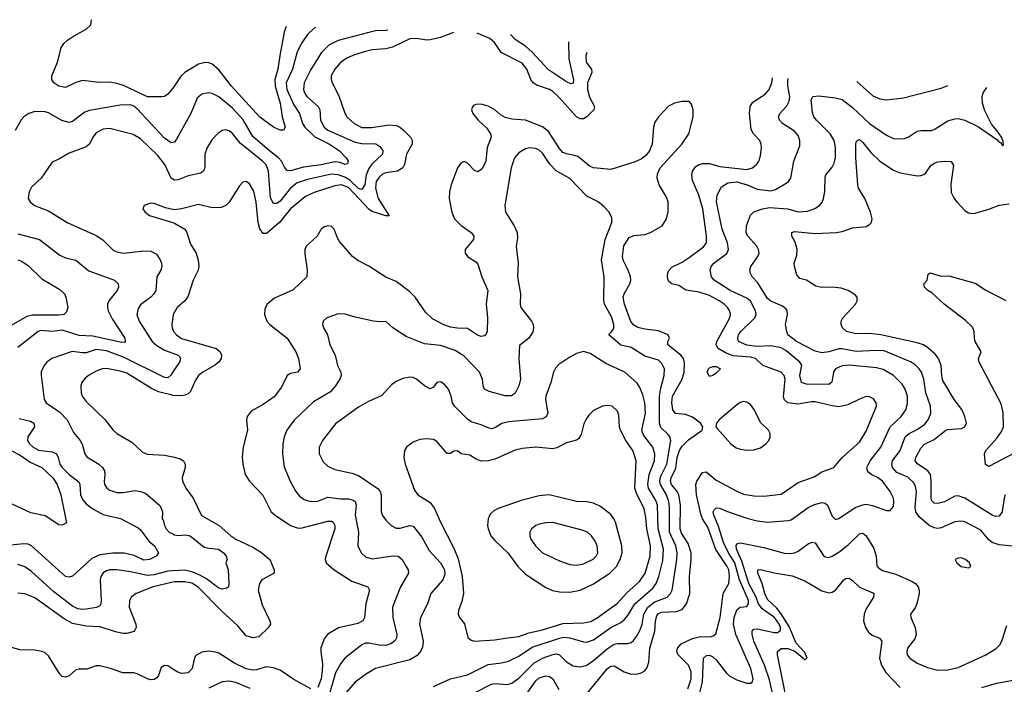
# Model space of a CAD drawing. Header units: inches. Extents: x 1308407 to 1441228, y 959628 to 1036311.
# Tile 726 of 729: x 1429100 to 1434881, y 1025577 to 1029480. Entities that reach past the tile are written whole.
import ezdxf

# ---------------------------------------------------------------- set-up
doc = ezdxf.new("R2010")
doc.units = ezdxf.units.IN
doc.header["$MEASUREMENT"] = 0
doc.layers.add('B4022', color=7, linetype='Continuous')
doc.layers.add('B4032', color=7, linetype='Continuous')

msp = doc.modelspace()

# ---------------------------------------------------------------- linework, layer by layer
at = {"layer": 'B4022', "color": 5}
for points, elevation in [([(1430000, 1029078.7), (1429970, 1029042), (1429950, 1029029.6), (1429933.5, 1029026.5), (1429850, 1029028.2), (1429710, 1029093.6), (1429670, 1029106.5), (1429630, 1029112.7), (1429567.7, 1029112.3), (1429470, 1029123.4), (1429430, 1029112.1), (1429370, 1029081.4), (1429330, 1029089.8), (1429301.1, 1029110), (1429288.6, 1029130), (1429288.7, 1029150), (1429322.6, 1029230), (1429344.6, 1029315.4), (1429360.4, 1029339.6), (1429380.6, 1029359.4), (1429415.8, 1029384.2), (1429490, 1029423.8), (1429517.6, 1029450), (1429522.5, 1029480.3)], 2720), ([(1430000, 1028759.7), (1429990, 1028758), (1429950, 1028783.7), (1429790, 1028957.6), (1429770, 1028972.9), (1429750, 1028980.5), (1429690, 1028978.9), (1429510, 1028946.4), (1429483.4, 1028936.6), (1429410, 1028882.2), (1429390, 1028877.5), (1429348.2, 1028888.2), (1429270, 1028933.3), (1429250, 1028939.2), (1429190, 1028942), (1429154.9, 1028930), (1429124.4, 1028910), (1429108.1, 1028891.9), (1429074.3, 1028830)], 2740), ([(1430000, 1028543.9), (1429989.9, 1028549.9), (1429951.7, 1028630), (1429910, 1028685), (1429810, 1028780.3), (1429765.7, 1028805.7), (1429630, 1028840.6), (1429590, 1028836.5), (1429550, 1028816.4), (1429529.4, 1028790.6), (1429510.2, 1028749.8), (1429490, 1028732.8), (1429390, 1028696.4), (1429330, 1028660.5), (1429290, 1028643.7), (1429226.4, 1028550), (1429170, 1028497), (1429155.8, 1028470), (1429150.4, 1028430), (1429162, 1028410), (1429187.7, 1028390), (1429270, 1028358.3), (1429379.3, 1028290), (1429550, 1028213.6), (1429587.9, 1028187.9), (1429650, 1028127.8), (1429670, 1028118), (1429710, 1028109.3), (1429830, 1028122.7), (1429870, 1028120.6), (1429903.6, 1028103.6), (1429925.5, 1028070), (1429933.4, 1028050), (1429934.4, 1028030), (1429929.2, 1028010), (1429905, 1027970), (1429899.1, 1027890), (1429887.9, 1027870), (1429869.5, 1027850.5), (1429810, 1027805.1), (1429795.8, 1027784.2), (1429788.4, 1027750), (1429801, 1027710), (1429878.9, 1027590), (1429906.1, 1027566.1), (1429950, 1027539.6), (1430000, 1027521.8)], 2760), ([(1430000, 1028366.5), (1429955.8, 1028375.8), (1429890, 1028400.9), (1429870, 1028402.7), (1429831.3, 1028390), (1429824, 1028370), (1429837.3, 1028350), (1429862.8, 1028330), (1430000, 1028289)], 2780), ([(1429090, 1028221.9), (1429215.8, 1028190), (1429336.5, 1028096.5), (1429370, 1028082.6), (1429430, 1028068.2), (1429505.6, 1028005.6), (1429656.3, 1027950), (1429678.4, 1027930), (1429681.1, 1027910), (1429672.8, 1027890), (1429624.5, 1027830), (1429616, 1027810), (1429615.5, 1027790), (1429620.5, 1027770), (1429643.2, 1027723.2), (1429716.9, 1027610), (1429720.4, 1027590), (1429715.2, 1027584.8), (1429690, 1027585.6), (1429530, 1027621), (1429450, 1027626), (1429350, 1027656.7), (1429290, 1027649.9), (1429224.9, 1027655.1), (1429209.1, 1027650), (1429090, 1027554.6)], 2740), ([(1429090, 1028070.2), (1429110, 1028062.7), (1429150, 1028036.1), (1429230, 1027958.6), (1429336, 1027896), (1429363.1, 1027870), (1429372, 1027850), (1429382.6, 1027790), (1429375.2, 1027764.8), (1429359.1, 1027750), (1429330, 1027745.5), (1429175.2, 1027744.8), (1429142.1, 1027737.8), (1428900.6, 1027599.4)], 2720), ([(1430000, 1027734.1), (1429994.4, 1027690), (1429995.8, 1027670), (1430000, 1027659.7)], 2780), ([(1430000, 1027411.8), (1429987.3, 1027392.7), (1429970, 1027376.5), (1429950, 1027379.9), (1429710, 1027498.9), (1429610, 1027535.7), (1429550, 1027544), (1429490, 1027524.7), (1429470, 1027523), (1429407.5, 1027532.5), (1429289.4, 1027490.6), (1429260.3, 1027470), (1429243.1, 1027450), (1429227.2, 1027412.8), (1429225.5, 1027390), (1429244.7, 1027250), (1429255.6, 1027230), (1429335.7, 1027175.7), (1429378.8, 1027130), (1429415.4, 1027055.4), (1429455.2, 1027010), (1429466.7, 1026986.7), (1429483.6, 1026930), (1429494.1, 1026914.1), (1429565.3, 1026870), (1429586.3, 1026850), (1429597.3, 1026830), (1429600.2, 1026810), (1429595.3, 1026770), (1429598.3, 1026750), (1429612, 1026730), (1429630, 1026717.3), (1429670, 1026704.7), (1429710, 1026703.5), (1429776.2, 1026716.2), (1429810.4, 1026710.4), (1429839.5, 1026699.5), (1429926, 1026626), (1429938, 1026590), (1429936, 1026550), (1429943, 1026543), (1429950.3, 1026510), (1429960.5, 1026490), (1429978.5, 1026470), (1430000, 1026460.4)], 2760), ([(1430000, 1027274.3), (1429994.6, 1027274.6), (1429914.5, 1027294.5), (1429874.7, 1027314.7), (1429730, 1027404.4), (1429690, 1027417.1), (1429610, 1027431.2), (1429584, 1027430), (1429550, 1027417.1), (1429503.7, 1027390), (1429485.6, 1027374.4), (1429466, 1027350), (1429458.9, 1027330), (1429461.5, 1027290), (1429467.8, 1027270), (1429490, 1027238), (1429601.7, 1027130), (1429649.4, 1027069.4), (1429671, 1027051), (1429759.1, 1026999.1), (1429820.7, 1026940.7), (1429849.3, 1026929.3), (1429950, 1026923.5), (1430000, 1026913.8)], 2780), ([(1429097.4, 1027137.4), (1429163.3, 1027123.3), (1429183.9, 1027110), (1429186.3, 1027090), (1429147.5, 1027030), (1429145.9, 1027010), (1429157.1, 1026990), (1429180.2, 1026970), (1429210, 1026952.9), (1429290, 1026942.2), (1429316.2, 1026930), (1429326.7, 1026910), (1429335.8, 1026870), (1429349, 1026850), (1429390, 1026810.1), (1429446.9, 1026766.9), (1429453, 1026750), (1429457.9, 1026690), (1429470, 1026663), (1429490, 1026638.1), (1429530, 1026608.3), (1429590, 1026575.5), (1429691.6, 1026551.6), (1429795.9, 1026495.9), (1429810, 1026483.7), (1429858.3, 1026418.3), (1429892.2, 1026390), (1429914.4, 1026350), (1429902, 1026330), (1429862.8, 1026310), (1429830, 1026305.5), (1429773.2, 1026333.2), (1429713.2, 1026346.8), (1429646.8, 1026346.8), (1429570, 1026337.3), (1429523.9, 1026316.1), (1429410, 1026211.5), (1429390, 1026206.6), (1429370, 1026211.1), (1429170, 1026390.8), (1429150, 1026399.4), (1429123.2, 1026403.2), (1429030, 1026392.7)], 2740), ([(1429050.1, 1026950), (1429103.3, 1026923.3), (1429162.7, 1026882.7), (1429231, 1026851), (1429294, 1026790), (1429319.5, 1026750), (1429342.5, 1026690), (1429374.6, 1026525.4), (1429350, 1026511.8), (1429330, 1026514), (1429250, 1026565.8), (1429164.9, 1026584.9), (1429030, 1026646.6)], 2720), ([(1430000, 1026244), (1429970, 1026242.4), (1429890, 1026220.6), (1429850, 1026216.3), (1429750, 1026236.9), (1429670, 1026248.7), (1429630, 1026249.3), (1429610, 1026244.1), (1429590, 1026232.1), (1429576.3, 1026210), (1429572.8, 1026190), (1429578.2, 1026070), (1429576.5, 1026050), (1429570, 1026038), (1429551.8, 1026028.2), (1429490, 1026018.3), (1429470, 1026016.2), (1429440.9, 1026020.9), (1429410, 1026036.6), (1429300.8, 1026120.8), (1429170, 1026239.9), (1429130, 1026267.3), (1429090, 1026280.2)], 2760), ([(1430000, 1026176.3), (1429883.1, 1026150), (1429784.4, 1026110), (1429754.9, 1026090), (1429744.2, 1026070), (1429743.2, 1026030), (1429781.8, 1025930), (1429784, 1025910), (1429771.7, 1025888.3), (1429730, 1025875.7), (1429710, 1025874.9), (1429670, 1025882.9), (1429570, 1025915.7), (1429490, 1025918.8), (1429410, 1025934.1), (1429361.7, 1025961.7), (1429190, 1026085.2), (1429130, 1026108), (1429090, 1026111.9)], 2780), ([(1430000, 1025666.7), (1429970, 1025685), (1429950, 1025687.3), (1429930, 1025675.5), (1429915.6, 1025630), (1429904.8, 1025615.2), (1429890, 1025605.7), (1429870, 1025604.2), (1429850, 1025609.9), (1429790, 1025639.5), (1429770, 1025644.5), (1429704.9, 1025644.8), (1429634, 1025670), (1429570, 1025685.7), (1429550, 1025686.2), (1429494.7, 1025665.3), (1429450, 1025665.7), (1429430, 1025661.5), (1429390, 1025627.7), (1429370, 1025619.8), (1429350, 1025623.5), (1429336.4, 1025636.4), (1429270, 1025744.5), (1429250, 1025761.5), (1429231.5, 1025770), (1429190, 1025778.1), (1429100.5, 1025780.5), (1428950, 1025822.3)], 2820)]:
    msp.add_lwpolyline(points, dxfattribs=dict(at, elevation=elevation))
at = {"layer": 'B4032', "color": 5}
for points, elevation in [([(1430664.6, 1029440.3), (1430653.1, 1029406.9), (1430626.8, 1029270), (1430616.3, 1029190), (1430598.7, 1029130), (1430600.5, 1029090), (1430630.5, 1028990), (1430641.5, 1028910), (1430658.3, 1028850), (1430650, 1028832.3), (1430630, 1028831.5), (1430590, 1028849.7), (1430510, 1028907.1), (1430344.1, 1029090), (1430270, 1029185.8), (1430230, 1029218.7), (1430210, 1029227.7), (1430189.8, 1029229.8), (1430150, 1029218.5), (1430070.2, 1029170), (1430048.8, 1029150), (1430010, 1029090.9), (1430000, 1029078.7)], 2720), ([(1430837, 1029434.3), (1430830, 1029429.8), (1430790, 1029393.8), (1430755.9, 1029344), (1430730, 1029291.2), (1430701.7, 1029190), (1430665.3, 1029110), (1430668.3, 1029070), (1430710, 1028979.8), (1430742.7, 1028930), (1430760.8, 1028870), (1430773.9, 1028850), (1430833.3, 1028793.3), (1430919, 1028750), (1430977.2, 1028710), (1431016.2, 1028670), (1431028.8, 1028650), (1431025.8, 1028634.2), (1431010.1, 1028629.9), (1430982, 1028642), (1430950, 1028645.7), (1430870, 1028628), (1430766.4, 1028613.6), (1430690, 1028593.6), (1430670, 1028594.2), (1430654.4, 1028614.4), (1430637.9, 1028650), (1430619.9, 1028670), (1430567.2, 1028710), (1430470, 1028795.3), (1430412.4, 1028892.4), (1430350, 1028961.2), (1430270, 1029027.3), (1430230, 1029046.6), (1430210, 1029050.7), (1430170, 1029043.5), (1430141.5, 1029018.5), (1430105.8, 1028930), (1430021.8, 1028778.2), (1430010, 1028761.3), (1430000, 1028759.7)], 2740), ([(1431261.5, 1029419.4), (1431250, 1029416.6), (1431190, 1029414.4), (1431150, 1029406), (1430970, 1029357.8), (1430914.4, 1029330), (1430872, 1029288), (1430810, 1029187.7), (1430770.8, 1029110), (1430766, 1029070), (1430772.6, 1029050), (1430786, 1029030), (1430853.4, 1028970), (1430863.2, 1028950), (1430865.6, 1028890), (1430888.3, 1028850), (1430910, 1028831.9), (1431070, 1028761.2), (1431110, 1028753.3), (1431190.7, 1028750.7), (1431215, 1028735), (1431231.5, 1028711.5), (1431230.2, 1028690), (1431167.3, 1028632.7), (1431150, 1028607.3), (1431135.2, 1028570), (1431127.1, 1028510), (1431110, 1028483.3), (1431090, 1028488.1), (1431038.4, 1028538.4), (1431010, 1028555.1), (1430970, 1028569.6), (1430930, 1028572.7), (1430790, 1028541.8), (1430730, 1028521.3), (1430689.8, 1028490.2), (1430630, 1028414.7), (1430610, 1028401.4), (1430590, 1028400.9), (1430573.3, 1028433.3), (1430561, 1028590), (1430547.3, 1028627.3), (1430526.4, 1028650), (1430395.3, 1028755.3), (1430350, 1028812.2), (1430330, 1028828.5), (1430310, 1028833.5), (1430290, 1028829.7), (1430265.5, 1028814.5), (1430230, 1028776.3), (1430200.3, 1028730), (1430188.1, 1028690), (1430188.2, 1028611.8), (1430180.3, 1028590), (1430161.6, 1028578.4), (1430090, 1028564.1), (1430030, 1028540.6), (1430010, 1028538), (1430000, 1028543.9)], 2760), ([(1431647.7, 1029405.8), (1431570, 1029375.2), (1431510, 1029361.4), (1431490, 1029360.2), (1431430, 1029370.5), (1431390, 1029367.6), (1431290, 1029318.4), (1431250, 1029309.1), (1431170, 1029302.5), (1431130, 1029294), (1431065.9, 1029274.1), (1431024.5, 1029255.5), (1430986, 1029230), (1430950.2, 1029190), (1430929.3, 1029150), (1430928.4, 1029130), (1430934, 1029110), (1430973.3, 1029033.4), (1431010, 1028930.4), (1431021.2, 1028910), (1431064, 1028870), (1431110, 1028846.9), (1431166.7, 1028846.7), (1431270, 1028863), (1431310, 1028859.6), (1431330, 1028850.7), (1431356.1, 1028830), (1431395.5, 1028790), (1431405, 1028770), (1431403.9, 1028750), (1431370.9, 1028690), (1431359.5, 1028630), (1431349.3, 1028610), (1431317.6, 1028590), (1431250, 1028581.8), (1431230, 1028573.6), (1431210, 1028556.2), (1431193.5, 1028530), (1431190.1, 1028490), (1431204.5, 1028430), (1431270, 1028328.7), (1431250, 1028327.6), (1431170, 1028354.3), (1431150, 1028368), (1431030, 1028495), (1430990, 1028510.2), (1430950, 1028504), (1430830, 1028465.7), (1430778.6, 1028441.4), (1430690.8, 1028369.2), (1430626.1, 1028290), (1430550, 1028224.6), (1430530, 1028223.8), (1430510, 1028252.8), (1430501.1, 1028290), (1430487.8, 1028407.8), (1430474, 1028474), (1430450, 1028516.2), (1430430, 1028529.5), (1430410, 1028526.6), (1430390, 1028503.7), (1430330, 1028408.2), (1430310, 1028389.7), (1430282.8, 1028377.2), (1430230, 1028375.3), (1430150, 1028395.4), (1430050, 1028369.7), (1430010, 1028364.4), (1430000, 1028366.5)], 2780), ([(1432430.1, 1029287.6), (1432423.7, 1029270), (1432427, 1029230), (1432456.6, 1029190), (1432459.8, 1029170), (1432434.2, 1029110), (1432434.4, 1029070), (1432445.1, 1029025.1), (1432476, 1028970), (1432471.5, 1028950), (1432430.1, 1028909.9), (1432410, 1028898.8), (1432390, 1028898.7), (1432370, 1028909.8), (1432270, 1029021.5), (1432230, 1029059.1), (1432210, 1029070.9), (1432136.4, 1029096.4), (1432114.4, 1029110), (1432100.8, 1029130), (1432078.5, 1029190), (1432050, 1029224.3), (1431927.1, 1029287.1), (1431887, 1029347), (1431859.7, 1029370), (1431786.2, 1029401)], 2780), ([(1432323.3, 1029349.9), (1432325.2, 1029250), (1432352, 1029128), (1432350, 1029107.8), (1432335.6, 1029104.4), (1432310, 1029115), (1432205.8, 1029185.8), (1432110, 1029290.5), (1432070, 1029325.4), (1432010, 1029364.3), (1431982.7, 1029394.1)], 2760), ([(1433023, 1025550), (1433042.8, 1025610), (1433042.8, 1025650), (1433026.1, 1025690), (1432966, 1025750), (1432957.8, 1025770), (1432961.5, 1025790), (1432984.3, 1025815.7), (1433050, 1025846.3), (1433090, 1025856.2), (1433161.5, 1025858.5), (1433176.4, 1025863.6), (1433186.7, 1025873.2), (1433212.6, 1025970), (1433229.9, 1026110), (1433263.2, 1026170), (1433268.3, 1026210), (1433262.8, 1026250), (1433254.5, 1026270), (1433188.3, 1026368.3), (1433140.6, 1026500.6), (1433109.9, 1026549.9), (1433098.7, 1026578.7), (1433073.9, 1026690), (1433069.1, 1026750), (1433075.7, 1026770), (1433110, 1026820.5), (1433130, 1026825.1), (1433190, 1026777), (1433310, 1026711.6), (1433350, 1026694.8), (1433410, 1026685), (1433470, 1026682.7), (1433570, 1026693.7), (1433670, 1026762.2), (1433764.7, 1026795.3), (1433810, 1026824.4), (1433879.6, 1026850), (1433929.7, 1026910), (1434030, 1026999.6), (1434070, 1027063.7), (1434129.7, 1027210), (1434127.8, 1027230), (1434112.9, 1027252.9), (1434090, 1027264.7), (1434070, 1027266.6), (1434030, 1027252.8), (1433961.5, 1027218.5), (1433910, 1027207.5), (1433870, 1027211.9), (1433770, 1027235.7), (1433750, 1027236.3), (1433670, 1027222.4), (1433610, 1027230.5), (1433590, 1027247.3), (1433584.6, 1027264.6), (1433594.5, 1027370), (1433589.4, 1027390), (1433570, 1027409.9), (1433463.1, 1027450), (1433420.5, 1027490), (1433390, 1027497.5), (1433290, 1027507.2), (1433243.7, 1027523.7), (1433201.8, 1027550), (1433189.9, 1027570), (1433192.8, 1027590), (1433269.2, 1027730), (1433272.9, 1027750), (1433269.2, 1027769.2), (1433255, 1027790), (1433235.9, 1027810), (1433207.1, 1027830), (1433150, 1027861.3), (1433090, 1027881.1), (1433012.1, 1027892.1), (1432970, 1027918.6), (1432929.6, 1027930), (1432910, 1027945.1), (1432903.2, 1027970), (1432905.2, 1027994.8), (1432912.8, 1028010), (1432930, 1028027.2), (1432990, 1028057.3), (1433030, 1028083.8), (1433114.2, 1028145.8), (1433131.7, 1028170), (1433133.2, 1028210), (1433110.4, 1028370), (1433087.5, 1028450), (1433050, 1028536.2), (1433046.8, 1028570), (1433050, 1028590.2), (1433070, 1028617.5), (1433089.8, 1028630), (1433110, 1028636), (1433150, 1028635.5), (1433210, 1028618.8), (1433370, 1028600.2), (1433403.6, 1028610), (1433426.9, 1028630), (1433439.7, 1028650), (1433450, 1028681), (1433456.1, 1028730), (1433454.2, 1028750), (1433445.7, 1028770), (1433409.2, 1028809.2), (1433395, 1028835), (1433385.2, 1028930), (1433389.9, 1028970.1), (1433404.8, 1028995.2), (1433476.3, 1029043.7), (1433500.3, 1029070), (1433516.3, 1029110), (1433519.5, 1029138.9)], 2780), ([(1433093.8, 1025530), (1433109.1, 1025590.9), (1433114.6, 1025730), (1433132.5, 1025747.5), (1433150, 1025747.8), (1433170, 1025738.7), (1433190, 1025721.7), (1433250, 1025641.9), (1433270, 1025624.5), (1433310, 1025604.3), (1433370, 1025585), (1433390, 1025584.2), (1433401.6, 1025590), (1433406, 1025610), (1433392.6, 1025670), (1433305.6, 1025870), (1433292, 1025930), (1433295.4, 1025970), (1433310, 1026014.7), (1433330, 1026030.1), (1433370, 1026034.2), (1433379, 1026050), (1433378.9, 1026070), (1433326.1, 1026190), (1433298.7, 1026290), (1433262.2, 1026350), (1433232.8, 1026410), (1433201.9, 1026510), (1433175.6, 1026570), (1433171.1, 1026590), (1433177.4, 1026602.6), (1433190, 1026613.2), (1433210, 1026611.9), (1433250, 1026593.5), (1433370, 1026552.3), (1433430, 1026536.6), (1433490, 1026530.2), (1433610, 1026538.4), (1433630, 1026544.2), (1433730, 1026615.9), (1433767.4, 1026632.6), (1433810, 1026644.5), (1433830, 1026642), (1433843.6, 1026630), (1433870, 1026565.5), (1433890, 1026546), (1433910, 1026551.7), (1434004.7, 1026615.3), (1434050, 1026631.9), (1434070, 1026634.5), (1434107.9, 1026627.9), (1434190, 1026597.6), (1434210, 1026598), (1434230, 1026621), (1434233.3, 1026650), (1434229.7, 1026670), (1434210.8, 1026710), (1434166.2, 1026770), (1434141, 1026790), (1434098.9, 1026810), (1434082.8, 1026822.8), (1434077.2, 1026830), (1434074.2, 1026850), (1434092.7, 1026890), (1434156.3, 1026970), (1434210.3, 1027089.7), (1434275, 1027150), (1434303.7, 1027190), (1434312.8, 1027227.2), (1434311.7, 1027270), (1434299.8, 1027310), (1434280.8, 1027340.8), (1434229.9, 1027389.9), (1434170, 1027425.6), (1434130, 1027435), (1433972.2, 1027452.2), (1433930, 1027447.4), (1433890.1, 1027429.9), (1433877.7, 1027410), (1433868.2, 1027351.8), (1433850, 1027337.5), (1433719.6, 1027339.6), (1433690.9, 1027350), (1433679.9, 1027390), (1433691.8, 1027451.8), (1433681.4, 1027470), (1433598.2, 1027538.2), (1433570, 1027552.8), (1433510, 1027565.6), (1433430, 1027560.2), (1433369.3, 1027569.3), (1433320.9, 1027590), (1433315.9, 1027610), (1433321, 1027630), (1433334, 1027650), (1433416.5, 1027730), (1433423.7, 1027750), (1433420.5, 1027770), (1433390, 1027826.5), (1433370, 1027844.6), (1433271.6, 1027890), (1433178.5, 1027950), (1433161.1, 1027970), (1433153.7, 1028010), (1433159.1, 1028030), (1433176, 1028050), (1433251.9, 1028108.1), (1433262.6, 1028130), (1433255.5, 1028170), (1433223.9, 1028250), (1433190.7, 1028410), (1433196.1, 1028450), (1433221.6, 1028498.4), (1433258.7, 1028521.3), (1433310, 1028527.4), (1433370.5, 1028510.5), (1433430, 1028485.5), (1433510, 1028474.4), (1433537.8, 1028482.2), (1433599.4, 1028520.6), (1433613.3, 1028530), (1433626.9, 1028550), (1433645.1, 1028650), (1433681.1, 1028738.9), (1433681.1, 1028770), (1433670, 1028799.5), (1433650, 1028826), (1433579.1, 1028870), (1433560.3, 1028890), (1433555.3, 1028910), (1433562.7, 1028930), (1433605.2, 1028974.8), (1433617.6, 1029002.4), (1433621.2, 1029030), (1433610.8, 1029090), (1433610, 1029124.7), (1433612.4, 1029134.7)], 2760), ([(1434014.6, 1029116.8), (1434110, 1029033.6), (1434150, 1029015.5), (1434190, 1029010.2), (1434290, 1029022.2), (1434510, 1029078.5), (1434548.5, 1029093)], 2760), ([(1434930, 1026388), (1434850, 1026395.5), (1434810, 1026409.8), (1434787.9, 1026427.9), (1434742.5, 1026482.5), (1434650, 1026530.7), (1434630, 1026535.7), (1434590, 1026530.7), (1434510, 1026496.5), (1434490, 1026492.7), (1434470, 1026495.4), (1434439.8, 1026510), (1434381.5, 1026561.5), (1434361.9, 1026590), (1434357.8, 1026617.8), (1434365.3, 1026710), (1434359.8, 1026739.8), (1434350, 1026761.4), (1434314.6, 1026794.6), (1434250, 1026822.1), (1434225.3, 1026850), (1434220.2, 1026870), (1434225.4, 1026890), (1434268.7, 1026950), (1434298.6, 1027030), (1434322.4, 1027050), (1434370, 1027074.5), (1434414.1, 1027105.9), (1434434.5, 1027130), (1434450, 1027167.7), (1434446.9, 1027210), (1434419.9, 1027290), (1434409.3, 1027370), (1434395.4, 1027410), (1434381.5, 1027430), (1434355.6, 1027455.6), (1434330, 1027471.9), (1434176.2, 1027536.2), (1434130, 1027538.6), (1434012.2, 1027532.2), (1433930, 1027548.3), (1433910, 1027547.9), (1433850.1, 1027529.9), (1433810, 1027523.9), (1433770, 1027533.9), (1433661.7, 1027590), (1433610.7, 1027630), (1433603.5, 1027650), (1433595.6, 1027690), (1433607.2, 1027750), (1433606, 1027770), (1433599.7, 1027779.7), (1433578.5, 1027798.5), (1433510, 1027827.5), (1433490, 1027843.9), (1433434.6, 1027934.6), (1433400.8, 1027970), (1433390.5, 1027990.5), (1433386.9, 1028010), (1433393.4, 1028030), (1433434.6, 1028090), (1433441.6, 1028110), (1433438.4, 1028130), (1433428, 1028150), (1433374.8, 1028210), (1433364.6, 1028230), (1433366.5, 1028270), (1433390, 1028332.6), (1433410, 1028351.6), (1433460.9, 1028370), (1433502.4, 1028377.6), (1433610, 1028368.9), (1433670, 1028352), (1433724.6, 1028355.4), (1433768.2, 1028371.8), (1433796.9, 1028390), (1433811.6, 1028408.4), (1433820.4, 1028430), (1433827.9, 1028472.1), (1433830, 1028556), (1433833.7, 1028570), (1433870, 1028614), (1433882.6, 1028637.4), (1433889.8, 1028670.2), (1433890.5, 1028730), (1433881.9, 1028770), (1433858.4, 1028810), (1433777.6, 1028890), (1433763.7, 1028910), (1433755.9, 1028935.9), (1433746.6, 1029010), (1433757, 1029030), (1433792.4, 1029032.4), (1433890, 1029021.6), (1433930, 1029010.9), (1433990, 1028964.6), (1434090, 1028870.8), (1434190, 1028801.3), (1434230, 1028783.2), (1434290, 1028781.5), (1434317, 1028790), (1434370, 1028825.3), (1434390, 1028830.2), (1434450.7, 1028829.3), (1434470, 1028836.1), (1434550, 1028886), (1434590, 1028898.2), (1434610, 1028899.1), (1434650.2, 1028890.2), (1434730.3, 1028850.3), (1434836.3, 1028776.3), (1434850, 1028761), (1434858.8, 1028758.8), (1434870, 1028742), (1434876.4, 1028743.6), (1434874, 1028766), (1434864, 1028790), (1434838, 1028830), (1434806.5, 1028866.5), (1434765.8, 1028945.8), (1434752.7, 1028990), (1434750.6, 1029030), (1434757.3, 1029050), (1434777.5, 1029082.8)], 2740), ([(1432430, 1025521.8), (1432550, 1025668), (1432570, 1025683.2), (1432590, 1025686), (1432650, 1025651), (1432690, 1025636.8), (1432730, 1025638.5), (1432750, 1025644.5), (1432770, 1025657.4), (1432783.9, 1025676.1), (1432793.5, 1025706.5), (1432799.9, 1025790), (1432830, 1025888.5), (1432832.3, 1025950), (1432840.6, 1025979.4), (1432850, 1025992.3), (1432870, 1026001), (1432955.5, 1026004.5), (1432990, 1026016.6), (1433015.8, 1026050), (1433034.8, 1026110), (1433033.4, 1026210), (1433043.1, 1026310), (1433041.6, 1026350), (1433024.9, 1026404.9), (1432985.6, 1026465.6), (1432978.1, 1026490), (1432979.5, 1026630), (1432969.3, 1026690), (1432960.3, 1026710), (1432927.3, 1026750), (1432920.7, 1026770), (1432924.7, 1026790), (1432953.2, 1026846.8), (1432959.9, 1026910), (1432973.4, 1026950), (1432990, 1026975.1), (1433026.7, 1027013.3), (1433107.6, 1027070), (1433111.8, 1027090), (1433096.9, 1027110), (1433050, 1027146.3), (1433010, 1027161.6), (1432950, 1027167.9), (1432935.4, 1027190), (1432928.5, 1027230), (1432932.7, 1027270), (1432990.7, 1027370), (1433001.8, 1027410), (1433004.3, 1027464.3), (1432997.7, 1027490), (1432982.2, 1027510), (1432904.7, 1027570), (1432904.7, 1027590), (1432916.3, 1027610), (1432907.8, 1027630), (1432850, 1027653.3), (1432770, 1027662.4), (1432730, 1027672.1), (1432706.1, 1027686.1), (1432688.4, 1027708.4), (1432650.4, 1027810), (1432643.9, 1027850), (1432648.7, 1027871.3), (1432683.4, 1027930), (1432687.8, 1027950), (1432686.1, 1027970), (1432672.7, 1028010), (1432644.8, 1028064.8), (1432638.8, 1028090), (1432647.4, 1028152.6), (1432679.1, 1028200.9), (1432706.2, 1028213.8), (1432770, 1028219.8), (1432803.1, 1028230), (1432872, 1028270), (1432897.7, 1028310), (1432907.1, 1028352.9), (1432907.7, 1028410), (1432897.5, 1028437.5), (1432854.6, 1028510), (1432843.8, 1028550), (1432844.8, 1028575.2), (1432861.3, 1028610), (1432988.5, 1028750), (1433029.7, 1028810), (1433055.1, 1028910), (1433054, 1028950), (1433044.5, 1028984.5), (1433030, 1028999.3), (1432990, 1028999.5), (1432944.7, 1028990), (1432910, 1028972.3), (1432850.5, 1028910), (1432830, 1028879), (1432822.4, 1028850), (1432814.4, 1028750), (1432798.4, 1028710), (1432777.3, 1028682.7), (1432754.7, 1028665.3), (1432714.2, 1028645.8), (1432570, 1028599.8), (1432470, 1028609.8), (1432450, 1028618.5), (1432376.3, 1028676.3), (1432350, 1028685.5), (1432310, 1028691.8), (1432290, 1028701.3), (1432270, 1028723.5), (1432204.6, 1028824.6), (1432170.4, 1028850.4), (1432070, 1028890.5), (1431990, 1028895.7), (1431950, 1028905.5), (1431922.3, 1028922.3), (1431890, 1028951.1), (1431850, 1028972.8), (1431810, 1028984.2), (1431777.5, 1028982.5), (1431764.4, 1028975.6), (1431756.3, 1028963.7), (1431753.4, 1028950), (1431760.4, 1028930), (1431792, 1028890), (1431843.1, 1028843.1), (1431865.2, 1028810), (1431867.6, 1028790), (1431845.8, 1028730), (1431836.6, 1028650), (1431814.8, 1028605.2), (1431790, 1028587.6), (1431770, 1028595.3), (1431730, 1028637.3), (1431710, 1028648.2), (1431690, 1028638.7), (1431670, 1028609.4), (1431633.8, 1028510), (1431624, 1028470), (1431622.3, 1028430), (1431638.3, 1028350), (1431653.1, 1028310), (1431691.5, 1028271.5), (1431751.8, 1028230), (1431766, 1028210), (1431764, 1028190), (1431716.5, 1028130), (1431716, 1028110), (1431729.4, 1028089.4), (1431777.6, 1028057.6), (1431790, 1028044.4), (1431813.4, 1027970), (1431849.4, 1027890), (1431838.3, 1027810), (1431847.7, 1027730), (1431844.2, 1027650), (1431838, 1027630), (1431830, 1027623.1), (1431810, 1027619), (1431788.2, 1027628.2), (1431730, 1027666.2), (1431670, 1027668.2), (1431630, 1027675), (1431590, 1027689.3), (1431524.3, 1027724.3), (1431482, 1027762), (1431422.2, 1027850), (1431390, 1027882.6), (1431310, 1027942.2), (1431250, 1027968), (1431150, 1028032.3), (1431086.3, 1028066.3), (1431054, 1028090), (1430977.9, 1028177.9), (1430963.6, 1028203.6), (1430947.3, 1028250), (1430930, 1028265.6), (1430910, 1028269.6), (1430890, 1028263.6), (1430870.6, 1028250), (1430846.4, 1028210), (1430782.6, 1028150), (1430774.9, 1028130), (1430774.6, 1028105.4), (1430787.4, 1028010), (1430786, 1027970), (1430705.5, 1027894.5), (1430595.8, 1027844.2), (1430551.7, 1027808.3), (1430538.9, 1027781.1), (1430536.9, 1027750), (1430551.8, 1027710), (1430569.4, 1027689.4), (1430670, 1027610.2), (1430721, 1027530), (1430738, 1027490), (1430747.4, 1027430), (1430730.5, 1027410), (1430690, 1027403.1), (1430670, 1027391.1), (1430637.2, 1027322.8), (1430594.1, 1027265.9), (1430530, 1027219.8), (1430459.4, 1027180.6), (1430436.5, 1027150), (1430431.6, 1027130), (1430437.2, 1027070), (1430412.3, 1026970), (1430407.4, 1026912.6), (1430410.2, 1026870), (1430424.2, 1026810), (1430449, 1026770), (1430527.7, 1026687.7), (1430577.6, 1026590), (1430600.3, 1026570), (1430690, 1026510.2), (1430730, 1026495.3), (1430750, 1026494.4), (1430910, 1026534.8), (1430930, 1026536.3), (1430941.1, 1026530), (1430950.7, 1026510.7), (1430951.5, 1026490), (1430898, 1026330), (1430893.7, 1026310), (1430900.2, 1026290), (1430946.9, 1026250), (1431050, 1026183.8), (1431143.8, 1026150), (1431154.7, 1026130), (1431132.6, 1026050), (1431125, 1025970), (1431115.6, 1025950), (1431085.1, 1025934.9), (1430971.3, 1025908.7), (1430910, 1025872.4), (1430890, 1025847.6), (1430869, 1025791), (1430867.5, 1025770), (1430877.5, 1025697.5), (1430875.7, 1025655.7), (1430869.6, 1025610), (1430850, 1025558.7)], 2820), ([(1434886.9, 1026690), (1434879.6, 1026670), (1434869.1, 1026590.9), (1434850, 1026565.4), (1434830, 1026563), (1434810, 1026570.4), (1434650, 1026670.5), (1434610, 1026684.5), (1434590, 1026683), (1434530, 1026648.2), (1434490, 1026639.1), (1434470, 1026640.8), (1434455.6, 1026655.6), (1434451.1, 1026671.1), (1434452.6, 1026772.6), (1434448, 1026810), (1434431.6, 1026831.6), (1434371.4, 1026871.4), (1434358.3, 1026890), (1434361.9, 1026910), (1434390, 1026963.6), (1434412.9, 1026987.1), (1434470, 1027014.1), (1434530, 1027064.6), (1434546.7, 1027073.3), (1434630, 1027079.4), (1434648.4, 1027090), (1434658.2, 1027110), (1434649.9, 1027150), (1434631.2, 1027191.2), (1434586.6, 1027250), (1434520.5, 1027360.5), (1434513.9, 1027390), (1434509.9, 1027450), (1434495.6, 1027490), (1434475.6, 1027515.6), (1434432.8, 1027552.8), (1434406, 1027570), (1434370, 1027582.9), (1434157, 1027630), (1434090, 1027637.5), (1434010, 1027636.4), (1433954, 1027650), (1433931.6, 1027670), (1433924.2, 1027690), (1433923.5, 1027710), (1433932.8, 1027730), (1434007.2, 1027810), (1434016.9, 1027830), (1434018, 1027850), (1434005.2, 1027865.2), (1433964.2, 1027890), (1433922.7, 1027902.7), (1433870, 1027909.3), (1433807.8, 1027907.8), (1433774.9, 1027914.9), (1433719.3, 1027950), (1433680.8, 1027960.8), (1433662.3, 1027982.3), (1433648.3, 1028030), (1433647.1, 1028050), (1433662.4, 1028097.6), (1433665, 1028130), (1433653, 1028173), (1433633.1, 1028210), (1433634.5, 1028230), (1433650, 1028235.9), (1433770, 1028224.4), (1433894, 1028230), (1433930, 1028236.8), (1433990, 1028258.4), (1434070, 1028266), (1434090, 1028277), (1434101.1, 1028290), (1434105.3, 1028310), (1434095.4, 1028350), (1434062.6, 1028430), (1434025.3, 1028490), (1434021.4, 1028510), (1434009.4, 1028669.4), (1434009.3, 1028750), (1434013.3, 1028766.7), (1434030, 1028777.3), (1434050, 1028759.2), (1434098.6, 1028698.6), (1434150, 1028649.4), (1434230, 1028597.1), (1434270, 1028581.5), (1434370, 1028563.9), (1434390, 1028564.7), (1434408.8, 1028571.2), (1434419.4, 1028580.6), (1434450, 1028623.7), (1434470, 1028638.5), (1434490, 1028645.8), (1434530.3, 1028650.3), (1434570, 1028648.2), (1434583.4, 1028623.4), (1434566.3, 1028513.7), (1434570, 1028466), (1434586.3, 1028430), (1434601.6, 1028410), (1434650, 1028360.3), (1434670, 1028346.5), (1434690, 1028341.3), (1434710, 1028343.2), (1434790, 1028367.8), (1434850, 1028391.8), (1434910, 1028399)], 2720), ([(1431770, 1025527.9), (1431870, 1025577.9), (1431890, 1025582.3), (1431963.3, 1025576.7), (1431990, 1025583.2), (1432030, 1025612.7), (1432118.1, 1025701.9), (1432169.3, 1025730.7), (1432230, 1025753.3), (1432250, 1025755.4), (1432270, 1025750.1), (1432310, 1025709.4), (1432350, 1025686.4), (1432390, 1025679.7), (1432430, 1025690.1), (1432470, 1025717.2), (1432550, 1025785.8), (1432590, 1025812.5), (1432610, 1025817.4), (1432670, 1025816.6), (1432690, 1025823.8), (1432704.7, 1025835.3), (1432722.4, 1025857.6), (1432742.9, 1025897.1), (1432754.9, 1025930), (1432765.2, 1025990), (1432788.6, 1026030), (1432830, 1026061.2), (1432902.5, 1026090), (1432921.9, 1026110), (1432931.6, 1026130), (1432958.9, 1026310), (1432960.9, 1026350), (1432952.7, 1026390), (1432916.1, 1026470), (1432915.8, 1026615.8), (1432911.8, 1026651.8), (1432898.4, 1026690), (1432861.6, 1026750), (1432857.9, 1026770), (1432863.4, 1026796.6), (1432898.8, 1026870), (1432923.6, 1027010), (1432917.3, 1027030), (1432905.8, 1027045.8), (1432864.5, 1027084.5), (1432856.9, 1027110), (1432857.1, 1027270), (1432864.3, 1027315.7), (1432884.7, 1027390), (1432885.3, 1027430), (1432870, 1027462), (1432850, 1027480.9), (1432770, 1027505), (1432690, 1027554.7), (1432629.9, 1027569.9), (1432558.7, 1027630), (1432583.1, 1027656.9), (1432589.2, 1027670), (1432589.3, 1027690), (1432574.5, 1027734.5), (1432532.8, 1027810), (1432528.9, 1027831.1), (1432532.3, 1027970), (1432515.8, 1028070), (1432537.5, 1028190), (1432577.2, 1028290), (1432576.8, 1028316.8), (1432561.7, 1028350), (1432530, 1028384), (1432496.9, 1028410), (1432430, 1028444.2), (1432330, 1028546.8), (1432250, 1028592.3), (1432212.5, 1028632.5), (1432170, 1028696.4), (1432150, 1028714.4), (1432130, 1028723.5), (1432092.8, 1028727.3), (1432070, 1028722.6), (1432030, 1028698.9), (1432006, 1028670), (1431985.4, 1028610), (1431947.8, 1028390), (1431952.9, 1028350), (1432003.6, 1028270), (1432021.5, 1028230), (1432023, 1028197), (1432014.9, 1028150), (1432026, 1028050), (1432022.3, 1027970), (1432040.9, 1027870), (1432038, 1027810), (1432042.6, 1027790), (1432104.9, 1027710), (1432114.3, 1027690), (1432116.9, 1027670), (1432112.4, 1027647.6), (1432090.4, 1027610), (1432033.8, 1027566.2), (1432030.2, 1027489.8), (1432040.2, 1027370), (1432030, 1027329.5), (1432010, 1027286.3), (1431988.2, 1027271.8), (1431950, 1027270.8), (1431856, 1027296), (1431830, 1027309.6), (1431821.8, 1027330), (1431818.1, 1027370), (1431799.9, 1027410), (1431710, 1027504), (1431657.5, 1027537.5), (1431570, 1027567), (1431477, 1027577), (1431370, 1027619.2), (1431292, 1027670), (1431250, 1027708.7), (1431214.9, 1027705.1), (1431178, 1027710), (1431070, 1027733.1), (1431011.3, 1027751.3), (1430970, 1027752.7), (1430903.1, 1027730), (1430882, 1027710), (1430878.5, 1027690), (1430886.3, 1027666.3), (1430906.7, 1027630), (1430920.3, 1027570), (1430951.8, 1027510), (1430966, 1027450), (1430986.4, 1027410), (1430987.2, 1027390), (1430980.3, 1027370), (1430954.7, 1027330), (1430924.2, 1027295.8), (1430824.3, 1027235.7), (1430710.9, 1027129.1), (1430669, 1027070), (1430652.8, 1027030), (1430645.8, 1026990), (1430644, 1026930), (1430653.9, 1026853.9), (1430689.1, 1026770), (1430722, 1026710), (1430742.5, 1026682.6), (1430770, 1026662.8), (1430810, 1026651.1), (1430850, 1026652.1), (1430910, 1026677.1), (1430985.8, 1026665.8), (1431030, 1026665.8), (1431058.2, 1026658.2), (1431070.2, 1026650), (1431076.6, 1026630), (1431069.5, 1026570), (1431090.2, 1026470), (1431086.3, 1026390), (1431106, 1026350), (1431130, 1026326.9), (1431170, 1026314.5), (1431291.7, 1026331.7), (1431322.8, 1026330), (1431346.3, 1026310), (1431370.2, 1026270), (1431380.3, 1026250), (1431382.8, 1026230), (1431335.4, 1026150), (1431288.4, 1026030), (1431291.6, 1025970), (1431313.8, 1025870), (1431313.5, 1025850), (1431305.5, 1025834.5), (1431283.3, 1025816.6), (1431250, 1025805.6), (1431210, 1025806.6), (1431150, 1025819.5), (1431130, 1025818.2), (1431110, 1025809.8), (1431010, 1025730.9), (1430982.9, 1025697), (1430954.8, 1025645.2), (1430920.2, 1025530)], 2840), ([(1430000, 1028289), (1430010, 1028286), (1430070.1, 1028250.1), (1430082.4, 1028230), (1430102.4, 1028162.4), (1430136.5, 1028110), (1430148.3, 1028068.3), (1430152.5, 1028032.5), (1430147.2, 1028010), (1430118.4, 1027950), (1430087.3, 1027852.7), (1430070.2, 1027830), (1430025, 1027790), (1430002, 1027750), (1430000, 1027734.1)], 2780), ([(1434942.5, 1026937.5), (1434790, 1026855.6), (1434770, 1026867.6), (1434764.8, 1026930), (1434771.8, 1026950), (1434837.9, 1027022.1), (1434862.1, 1027057.9), (1434875.5, 1027090), (1434873.5, 1027173.5), (1434863.5, 1027223.5), (1434734.1, 1027470), (1434729.2, 1027490.8), (1434745.6, 1027530), (1434710.9, 1027590), (1434705.3, 1027610), (1434704.7, 1027650), (1434694.2, 1027674.2), (1434653.3, 1027713.3), (1434527.6, 1027810), (1434456.5, 1027876.5), (1434432.7, 1027890), (1434412.7, 1027910), (1434409.2, 1027930), (1434427.6, 1027950), (1434434.8, 1027985.2), (1434446.3, 1027993.7), (1434510, 1027973.7), (1434555.8, 1027975.8), (1434710, 1027933.4), (1434772.3, 1027892.3), (1434890, 1027831.4)], 2680), ([(1430000, 1027659.7), (1430004, 1027650), (1430020.3, 1027630), (1430050, 1027608.7), (1430253.4, 1027550), (1430276.5, 1027530), (1430284.9, 1027510), (1430283.6, 1027490), (1430270.3, 1027470), (1430244.7, 1027450), (1430175, 1027410), (1430151, 1027390), (1430130, 1027359.7), (1430103.4, 1027296.6), (1430090, 1027283.2), (1430070, 1027274.9), (1430048.4, 1027271.6), (1430000, 1027274.3)], 2780), ([(1431530, 1025565.4), (1431630.5, 1025609.5), (1431730, 1025632.4), (1431850, 1025692.8), (1431930, 1025703.2), (1431970, 1025713.9), (1432030, 1025743.3), (1432110, 1025794.6), (1432270, 1025848.9), (1432293.6, 1025853.6), (1432330, 1025851), (1432410, 1025826.1), (1432430, 1025825.6), (1432470, 1025838.6), (1432570, 1025911.8), (1432630, 1025940.9), (1432650, 1025956), (1432670, 1025980.7), (1432711.9, 1026050), (1432817.2, 1026142.8), (1432837.3, 1026170), (1432852.2, 1026210), (1432876.2, 1026303.8), (1432880.6, 1026370), (1432848.3, 1026490), (1432844.8, 1026630), (1432835.9, 1026655.9), (1432792.8, 1026730), (1432788, 1026750), (1432796.7, 1026810), (1432827, 1026890), (1432828.4, 1026928.4), (1432817.8, 1026970), (1432769.9, 1027030), (1432758.1, 1027050), (1432753.1, 1027070), (1432774.7, 1027170), (1432770.4, 1027230), (1432758.1, 1027278.1), (1432741.2, 1027321.2), (1432725, 1027345), (1432652.4, 1027410), (1432542, 1027462), (1432450, 1027520.5), (1432410, 1027531.6), (1432370, 1027520.5), (1432330, 1027498), (1432265, 1027455.1), (1432246.8, 1027433.2), (1432234.9, 1027410), (1432219.6, 1027350), (1432188.4, 1027270), (1432187.7, 1027250), (1432200.2, 1027170), (1432191.6, 1027148.4), (1432170, 1027136.1), (1431970, 1027119.4), (1431931.5, 1027108.5), (1431890, 1027083.1), (1431870, 1027078.4), (1431850, 1027082.8), (1431810, 1027100.7), (1431750, 1027119.3), (1431730, 1027133.8), (1431652.9, 1027210), (1431640.9, 1027230), (1431634, 1027270), (1431616.9, 1027310), (1431595.9, 1027335.9), (1431572.9, 1027352.9), (1431550, 1027349.6), (1431530, 1027322.4), (1431510, 1027312.1), (1431476.4, 1027330), (1431430, 1027369.7), (1431410, 1027379.7), (1431390, 1027380.5), (1431350, 1027374), (1431310, 1027355.1), (1431283.8, 1027336.2), (1431227.1, 1027272.9), (1431144.7, 1027235.3), (1431090, 1027204.5), (1430953.9, 1027106.1), (1430877.4, 1027010), (1430858.3, 1026970), (1430858.3, 1026930), (1430882.9, 1026882.9), (1430910, 1026858), (1430950, 1026838.5), (1431050, 1026818.2), (1431090, 1026803.9), (1431204.9, 1026724.9), (1431216.2, 1026710), (1431221.8, 1026690), (1431222.2, 1026590), (1431229.5, 1026569.5), (1431250, 1026542), (1431281.3, 1026510), (1431310, 1026494.9), (1431333.9, 1026493.9), (1431390, 1026509.2), (1431410, 1026505.3), (1431461.8, 1026441.8), (1431503.4, 1026363.4), (1431570.2, 1026290), (1431594.5, 1026250), (1431596.2, 1026223.8), (1431585, 1026190), (1431514.2, 1026110), (1431494.5, 1026050), (1431453.5, 1025970), (1431448.5, 1025930), (1431469.3, 1025830), (1431464.9, 1025795.1), (1431454.4, 1025770), (1431434.4, 1025745.6), (1431390, 1025720.2), (1431190, 1025669.8), (1431130, 1025635.1), (1431070.7, 1025589.3), (1430990, 1025498.5)], 2860), ([(1430000, 1027521.8), (1430030.9, 1027510.9), (1430039.7, 1027499.7), (1430044.7, 1027490), (1430038.6, 1027470), (1430000, 1027411.8)], 2760), ([(1430000, 1026913.8), (1430010, 1026911.8), (1430041.7, 1026901.7), (1430061.1, 1026890), (1430072.8, 1026870), (1430071.5, 1026850), (1430053.4, 1026790), (1430056.3, 1026770), (1430076.1, 1026730), (1430119.4, 1026670), (1430168, 1026568), (1430270.6, 1026510.6), (1430340.2, 1026450), (1430370.1, 1026430.1), (1430470, 1026381.9), (1430515, 1026355), (1430569.1, 1026310), (1430594.7, 1026250), (1430594.6, 1026230), (1430521.7, 1026190), (1430508.1, 1026170), (1430501, 1026130), (1430524, 1026044), (1430568.1, 1025950), (1430572.3, 1025930), (1430561.3, 1025910), (1430503.4, 1025856.6), (1430470, 1025849.4), (1430430, 1025862.2), (1430381, 1025921), (1430287, 1026007), (1430146.7, 1026150), (1430110, 1026171.7), (1430070, 1026180.1), (1430010, 1026178.5), (1430000, 1026176.3)], 2780), ([(1430000, 1026460.4), (1430010, 1026455.9), (1430030, 1026452.2), (1430074.5, 1026454.5), (1430100.3, 1026450), (1430183.5, 1026383.5), (1430210, 1026376.1), (1430268.2, 1026370), (1430296.9, 1026350), (1430312, 1026330), (1430318, 1026310), (1430310.7, 1026290), (1430323.7, 1026250), (1430328.5, 1026170), (1430325.5, 1026150), (1430317.1, 1026142.9), (1430290, 1026136), (1430270, 1026142.2), (1430196.5, 1026196.5), (1430158.8, 1026218.8), (1430116.7, 1026236.7), (1430070, 1026247.8), (1430000, 1026244)], 2760), ([(1433527.2, 1025490), (1433502.7, 1025602.7), (1433473.5, 1025690), (1433410.4, 1025830), (1433399.9, 1025870), (1433400.7, 1025890), (1433410, 1025900.2), (1433430, 1025902.8), (1433530, 1025882.5), (1433550, 1025881.8), (1433566.7, 1025893.2), (1433567.2, 1025910), (1433558.9, 1025930), (1433531.7, 1025970), (1433460.3, 1026020.3), (1433438.1, 1026050), (1433423.7, 1026090), (1433381.2, 1026170), (1433339.8, 1026299.8), (1433308.2, 1026370), (1433307.2, 1026392.8), (1433315.4, 1026404.6), (1433332, 1026408), (1433470, 1026381.1), (1433587.7, 1026347.7), (1433625.5, 1026345.5), (1433650, 1026350.1), (1433670, 1026359.8), (1433730, 1026402.6), (1433752.4, 1026412.4), (1433770, 1026408.8), (1433816.6, 1026336.6), (1433830, 1026325.3), (1433850, 1026322.4), (1433870, 1026329.2), (1433910, 1026353.5), (1433964.5, 1026395.5), (1434030, 1026460.3), (1434050, 1026464), (1434070.1, 1026450.1), (1434114.8, 1026374.8), (1434128.6, 1026330), (1434133.4, 1026273.4), (1434141.5, 1026261.5), (1434165.5, 1026245.5), (1434244.3, 1026224.3), (1434340.8, 1026180.8), (1434358.9, 1026170), (1434375.6, 1026150), (1434382, 1026130), (1434381.5, 1026110), (1434368.2, 1026051.8), (1434358.7, 1026030), (1434330.4, 1025989.6), (1434332, 1025970), (1434358.2, 1025910), (1434363.9, 1025870), (1434355.8, 1025844.2), (1434313.1, 1025790), (1434307.8, 1025770), (1434310.3, 1025750), (1434327, 1025730), (1434370, 1025700.9), (1434430, 1025676.5), (1434490, 1025660.8), (1434550, 1025662.4), (1434610, 1025675.8), (1434771.8, 1025750), (1434832.3, 1025787.7), (1434854.3, 1025810), (1434865.7, 1025830), (1434896.6, 1025923.4)], 2740), ([(1433610.6, 1025450), (1433549.9, 1025750), (1433549.9, 1025770.1), (1433570, 1025787.2), (1433610, 1025786.8), (1433651.7, 1025771.7), (1433710, 1025723.6), (1433723.7, 1025730), (1433710, 1025763.5), (1433659.8, 1025819.8), (1433617.2, 1025917.2), (1433571.8, 1025991.8), (1433544.8, 1026024.8), (1433490, 1026074.6), (1433474.3, 1026110), (1433459.6, 1026170), (1433434.4, 1026230), (1433434, 1026250), (1433450, 1026252.4), (1433530, 1026232.2), (1433634.8, 1026214.8), (1433710, 1026185.8), (1433810, 1026125.4), (1433850, 1026114.7), (1433870, 1026118.8), (1433889.2, 1026130.8), (1433939.7, 1026190), (1433950, 1026198.3), (1433970, 1026200.9), (1433990, 1026187.6), (1434030, 1026147.6), (1434110, 1026114.6), (1434114.9, 1026110), (1434112.1, 1026090), (1434070, 1026021), (1434057.5, 1025990), (1434054.8, 1025950), (1434065.8, 1025910), (1434083.5, 1025883.5), (1434106.2, 1025866.2), (1434148.1, 1025848.1), (1434162.6, 1025830), (1434148.1, 1025730), (1434159.8, 1025690), (1434185.8, 1025645.8), (1434270, 1025559.2)], 2720), ([(1430810, 1025551.6), (1430710, 1025605.6), (1430630, 1025659.6), (1430590, 1025674), (1430550, 1025679.5), (1430490, 1025661.4), (1430470, 1025660.2), (1430430, 1025667.3), (1430361, 1025701), (1430270, 1025759.8), (1430250, 1025767), (1430210, 1025772), (1430170, 1025765.7), (1430134.3, 1025745.7), (1430126.7, 1025733.3), (1430112.7, 1025670), (1430090, 1025644.4), (1430050, 1025641.2), (1430029, 1025649), (1430000, 1025666.7)], 2820), ([(1432035.7, 1025464.3), (1432130, 1025598.6), (1432150, 1025615.5), (1432190, 1025626.7), (1432210, 1025623.8), (1432230, 1025610.2), (1432266.6, 1025546.6)], 2820), ([(1430453.7, 1025553.7), (1430370, 1025587.3), (1430330, 1025596.1), (1430288.8, 1025591.2), (1430210, 1025555)], 2840), ([(1434750, 1025559.3), (1434835.8, 1025584.1), (1434954.1, 1025605.9)], 2720)]:
    msp.add_lwpolyline(points, dxfattribs=dict(at, elevation=elevation))
for points, elevation in [([(1433150, 1027385.6), (1433137.3, 1027410), (1433143.4, 1027430), (1433150, 1027435.3), (1433170, 1027443.5), (1433190, 1027444.4), (1433214.3, 1027430), (1433190, 1027403.7), (1433170, 1027390.8)], 2780), ([(1433350, 1027237.2), (1433330, 1027231.8), (1433310, 1027219.3), (1433207.4, 1027130), (1433191.8, 1027110), (1433188.2, 1027090), (1433197.8, 1027077.8), (1433275.5, 1026990), (1433306.7, 1026966.7), (1433330, 1026957.3), (1433371.4, 1026951.4), (1433410, 1026953.6), (1433450, 1026966.5), (1433481.8, 1026990), (1433497.8, 1027010), (1433506.8, 1027030), (1433507, 1027050), (1433497.2, 1027070), (1433452, 1027112), (1433410, 1027192.2), (1433390, 1027220.4), (1433370, 1027234.2)], 2820), ([(1432550, 1027215.6), (1432522, 1027210), (1432470, 1027184.5), (1432441.8, 1027158.2), (1432425.4, 1027134.6), (1432412.4, 1027107.6), (1432396.5, 1027043.5), (1432380.7, 1027019.3), (1432369.2, 1027010.8), (1432310, 1026995.3), (1432254.3, 1026965.7), (1432230, 1026959.4), (1432130, 1026969), (1432050, 1026962.6), (1432008.4, 1026951.6), (1431890, 1026899.9), (1431850, 1026889.2), (1431810, 1026888.4), (1431779.7, 1026899.7), (1431742.3, 1026922.3), (1431691.7, 1026931.7), (1431670, 1026949.4), (1431650, 1026946.6), (1431630, 1026931.8), (1431610, 1026932.8), (1431550, 1027003.5), (1431530, 1027015.4), (1431490, 1027019.7), (1431450, 1027015.1), (1431410, 1026999.6), (1431370.6, 1026970), (1431360.5, 1026950), (1431355.8, 1026910), (1431362.6, 1026870), (1431418.3, 1026718.3), (1431438.7, 1026690), (1431510, 1026644.7), (1431536.6, 1026610), (1431570.3, 1026529.7), (1431650, 1026375.9), (1431675.1, 1026315.1), (1431698.1, 1026210), (1431705.9, 1026110), (1431696.1, 1026063.9), (1431675.8, 1026010), (1431674.9, 1025990), (1431682, 1025970), (1431711.8, 1025931.8), (1431731.5, 1025851.5), (1431750, 1025836.5), (1431770.2, 1025830.2), (1431890, 1025838), (1431950, 1025847.8), (1432030, 1025858.9), (1432090, 1025880.6), (1432170, 1025896.3), (1432290, 1025934.8), (1432410, 1025937.4), (1432452.9, 1025947.1), (1432490, 1025967.8), (1432610, 1026053), (1432665.6, 1026114.4), (1432739.6, 1026180.4), (1432773, 1026230), (1432801.1, 1026330), (1432803.9, 1026390), (1432781.5, 1026490), (1432776.8, 1026556.8), (1432767.5, 1026607.5), (1432720.7, 1026700.7), (1432712.5, 1026730), (1432719.2, 1026890), (1432699.5, 1026950), (1432659.1, 1027010), (1432628.1, 1027070), (1432622.5, 1027090), (1432617.2, 1027157.3), (1432610, 1027181.2), (1432579, 1027210)], 2880), ([(1432209.2, 1026689.2), (1432150, 1026683.4), (1432050, 1026658.6), (1431909.6, 1026610.5), (1431883.9, 1026596.1), (1431863, 1026577), (1431850.1, 1026549.9), (1431847.8, 1026510), (1431850.1, 1026490), (1431866.8, 1026450), (1431890, 1026421), (1431966.7, 1026350), (1432026.6, 1026266.6), (1432070, 1026224.7), (1432190, 1026146.2), (1432228.4, 1026128.4), (1432270, 1026121.2), (1432330, 1026118.9), (1432390, 1026129.5), (1432470, 1026167.2), (1432564.2, 1026230), (1432604.4, 1026270), (1432625.6, 1026310), (1432636.7, 1026350), (1432635.3, 1026390), (1432597.6, 1026530), (1432589.1, 1026550), (1432570, 1026574.2), (1432510, 1026621.2), (1432470, 1026641), (1432430, 1026649), (1432370, 1026651.3)], 2920), ([(1432230, 1026527.7), (1432190, 1026526.4), (1432150, 1026517.7), (1432130.2, 1026509.8), (1432106, 1026490), (1432095.8, 1026470), (1432095.3, 1026450), (1432101.7, 1026430), (1432128.9, 1026390), (1432169.5, 1026349.5), (1432270, 1026302.2), (1432330, 1026281.2), (1432370, 1026277.2), (1432410, 1026284.5), (1432468.1, 1026311.9), (1432485.4, 1026330), (1432494.2, 1026350), (1432490.8, 1026390), (1432478.5, 1026418.5), (1432457.4, 1026450), (1432433.6, 1026470), (1432402.9, 1026482.9)], 2940), ([(1434630, 1026319.3), (1434610, 1026319), (1434592, 1026310), (1434602.8, 1026290), (1434626.8, 1026270), (1434670, 1026260.7), (1434684, 1026270), (1434677.2, 1026290), (1434654, 1026310)], 2760)]:
    msp.add_lwpolyline(points, close=True, dxfattribs=dict(at, elevation=elevation))

doc.saveas('drawing.dxf')
